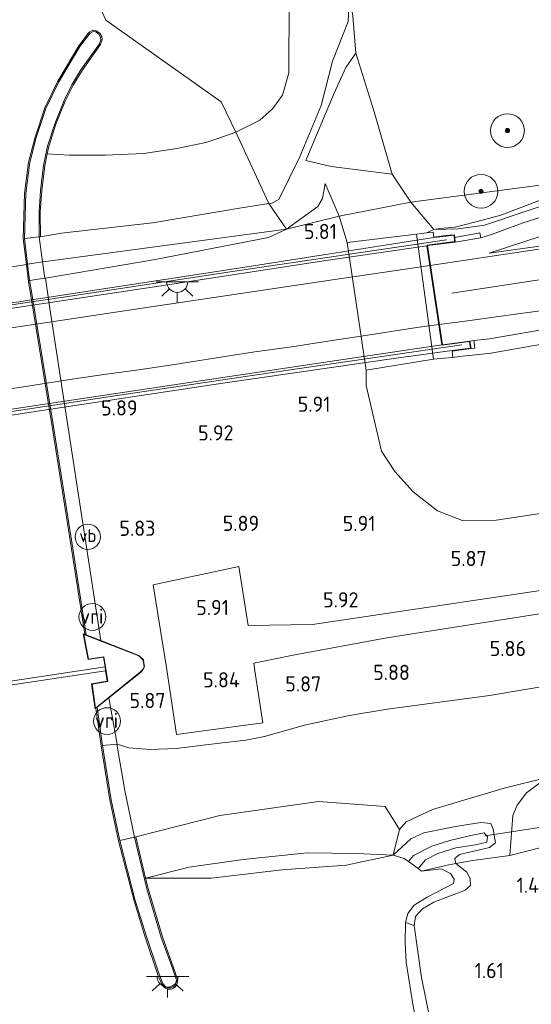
# Model space of a CAD drawing. Extents: x 130905 to 137824, y 412333 to 417928.
# Tile 298 of 313: x 136963 to 137023, y 417006 to 417123. Entities that reach past the tile are written whole.
import ezdxf
from ezdxf.enums import TextEntityAlignment as Align

# ---------------------------------------------------------------- set-up
doc = ezdxf.new("R2010")
doc.units = 0
for name, color, linetype, lineweight in [('B-ME-BV-GELEIDECONSTRUCTIE_GELEIDERAIL-G', 210, 'BV-GELEIDERAIL', 18), ('B-ME-GK-BESCHOEIING_DAMWAND-GV', 130, 'Continuous', 18), ('B-ME-GR-BOOM-S', 90, 'Continuous', 25), ('B-ME-GR-GRAS-GV', 60, 'Continuous', 13), ('B-ME-GW-OPHOGING_KRUIN-G', 90, 'Continuous', 18), ('B-ME-GW-TALUD_KRUIN-G', 90, 'Continuous', 18), ('B-ME-GW-TALUD_TEEN-G', 90, 'Continuous', 18), ('B-ME-IE-MEUBILAIR_WEGMEUBILAIR-S', 7, 'Continuous', 25), ('B-ME-IE-TERREINAFSCHEIDING_DOORGANG-G', 210, 'Continuous', 18), ('B-ME-IE-TERREINAFSCHEIDING_KUNSTMATIG_HEKWERK-G', 20, 'IE-TERREINAFSCHEIDING-KUNSTMATIG', 18), ('B-ME-KG-KADASTRAAL_DAKRAND-G', 170, 'Continuous', 18), ('B-ME-KL-ET_LS_OV_LICHTPUNT-S', 190, 'Continuous', 25), ('B-ME-KW-KUNSTWERK_BRUG-GV', 170, 'Continuous', 18), ('B-ME-KW-KUNSTWERK_DUIKER-G', 170, 'Continuous', 18), ('B-ME-KW-KUNSTWERK_LANDHOOFD-GV', 170, 'Continuous', 18), ('B-ME-KW-KUNSTWERK_SLUIS-GV', 170, 'Continuous', 18), ('B-ME-OB-BEKLEDING_STEEN-GV', 30, 'Continuous', 18), ('B-ME-OB-BEKLEDING_STORTSTEEN-GV', 30, 'Continuous', 18), ('B-ME-OB-OEVERVOORZIENING-G', 7, 'Continuous', 18), ('B-ME-OG-BEBOUWING_NUTSGEBOUW-GV', 7, 'Continuous', 18), ('B-ME-OG-WATER_RIVIER-GV', 130, 'Continuous', 18), ('B-ME-OG-WATER_SLOOT-G', 120, 'Continuous', 18), ('B-ME-OG-WATER_SLOOT-GV', 120, 'Continuous', 18), ('B-ME-OG-WEG_TRAP-GV', 7, 'Continuous', 18), ('B-ME-VH-VERHARDING_ASFALT-GV', 252, 'Continuous', 18), ('B-ME-VH-VERHARDING_ASFALT_GROEN-GV', 100, 'Continuous', 18), ('B-ME-VH-VERHARDING_BETON-GV', 252, 'Continuous', 18), ('B-ME-VW-VRI-S', 160, 'Continuous', 25), ('X-XX-AL-HOOGTELABEL-S', 7, 'Continuous', 25)]:
    doc.layers.add(name, color=color, linetype=linetype, lineweight=lineweight)
doc.styles.add('NLCS-ISO', font='NLCS-ISO.ttf')
doc.styles.add('NLCS-ISO-ANNOTATIVE-T18', font='NLCS-ISO.ttf', dxfattribs={"height": 1.8})
doc.linetypes.add('BV-GELEIDERAIL', pattern='A,10,-3,[108,NLCS.SHX,S=1,R=0,X=0,Y=0],-3', length=16)
doc.linetypes.add('IE-TERREINAFSCHEIDING-KUNSTMATIG', pattern='A,4,[82,NLCS.SHX,S=0.75,R=90,X=0,Y=0],4,-2', length=10)

# ---------------------------------------------------------------- blocks, each defined once
blk = doc.blocks.new('SAL-HOOGTELABEL-SO')
at = {"color": 0, "linetype": 'ByBlock', "lineweight": -2, "style": 'NLCS-ISO-ANNOTATIVE-T18'}
blk.add_attdef('HOOGTE', text='', height=1.8, dxfattribs=at).set_placement((2.79, 0), align=Align.RIGHT)
blk = doc.blocks.new('SGR-BOOM_01-SO')
at = {"linetype": 'ByBlock', "lineweight": 18}
h = blk.add_hatch(color=0, dxfattribs=at)
h.dxf.hatch_style = 1
edge = h.paths.add_edge_path()
edge.add_arc((0, 0), 0.25, 0, 360)
at = {"color": 0, "linetype": 'ByBlock', "lineweight": 18}
for radius in [2, 0.25]:
    blk.add_circle((0, 0), radius, dxfattribs=at)
blk = doc.blocks.new('SIE-WEG_PAAL_VERKEERSBORD-SO')
at = {"color": 0, "linetype": 'ByBlock', "lineweight": 18}
blk.add_circle((0, 0), 1.5, dxfattribs=at)
at = {"color": 0, "linetype": 'ByBlock', "lineweight": 18, "style": 'NLCS-ISO'}
blk.add_text('vb', height=1.5, dxfattribs=at).set_placement((0, 0.13), align=Align.MIDDLE_CENTER)
blk = doc.blocks.new('SKL-ET_OV_LICHTPUNT-SO')
at = {"color": 0, "linetype": 'ByBlock', "lineweight": 18}
for points in [[(-1.25, 0), (-2.5, 0)], [(1.25, 0), (2.5, 0)], [(-0.92, -0.85), (-1.83, -1.7)], [(0.92, -0.85), (1.83, -1.7)], [(0, -1.25), (0, -2.5)]]:
    blk.add_lwpolyline(points, dxfattribs=at)
blk.add_lwpolyline([(0, 0), (1.25, 0, -1), (-1.25, 0)], format="xyb", close=True, dxfattribs=at)
blk = doc.blocks.new('SKL-VRI_PAAL-SO')
at = {"lineweight": 18}
blk.add_circle((0, 0), 1.59, dxfattribs=at)
at = {"lineweight": 18, "style": 'NLCS-ISO'}
blk.add_text('vri', height=1.8, dxfattribs=at).set_placement((-0.06, 0.08), align=Align.MIDDLE_CENTER)

msp = doc.modelspace()

# ---------------------------------------------------------------- linework, layer by layer
at = {"layer": 'B-ME-BV-GELEIDECONSTRUCTIE_GELEIDERAIL-G'}
for points in [[(137054.883, 417100.597, 11.071), (137048.848, 417099.608, 11.413), (137043.225, 417098.71, 11.965), (137038.536, 417097.928, 12.355), (137028.716, 417096.403, 12.648), (137019.158, 417094.977, 13.07), (137011.813, 417093.893, 13.314), (137011.302, 417093.818, 13.33)], [(137011.302, 417093.818, 13.33), (136999.713, 417092.107, 13.704), (136989.653, 417090.607, 13.915), (136976.377, 417088.617, 14.403), (136967.219, 417087.245, 14.793), (136957.684, 417085.83, 15.166), (136945.85, 417084.029, 15.166), (136937.589, 417082.775, 15.15), (136922.838, 417080.592, 15.101), (136908.965, 417078.525, 14.679), (136894.772, 417076.359, 14.094), (136873.038, 417073.148, 13.444), (136868.971, 417072.536, 13.231)], [(137012.359, 417086.804, 13.175), (137015.442, 417087.224, 13.052), (137021.419, 417088.044, 12.857), (137027.556, 417088.885, 12.565), (137032.475, 417089.727, 12.418), (137036.719, 417090.382, 12.11), (137042.583, 417091.26, 11.687)], [(136955.406, 417078.327, 15.083), (136962.902, 417079.406, 14.84), (136968.903, 417080.351, 14.628), (136972.93, 417080.928, 14.515), (136976.492, 417081.42, 14.385), (136981.021, 417082.071, 14.238), (136985.984, 417082.879, 14.06), (136990.525, 417083.565, 13.865), (136994.929, 417084.183, 13.8), (136999.698, 417084.924, 13.588), (137004.136, 417085.588, 13.588), (137009.726, 417086.446, 13.28), (137012.359, 417086.804, 13.175)]]:
    msp.add_polyline3d(points, dxfattribs=at)
at = {"layer": 'B-ME-GK-BESCHOEIING_DAMWAND-GV'}
for points in [[(136971.732, 417121.598, 1), (136972.157, 417121.305, 1), (136972.39, 417120.891, 1), (136972.451, 417120.504, 1), (136972.25, 417119.98, 1), (136970.055, 417116.901, 1), (136968.989, 417115.131, 1), (136968.069, 417113.266, 1), (136966.972, 417110.513, 1), (136966.132, 417107.88, 1), (136965.943, 417107.009, 1), (136965.64, 417105.609, 1), (136965.277, 417102.661, 1), (136965.112, 417100.131, 1), (136965.13, 417097.202, 3.433), (136965.03, 417097.195, 3.433), (136964.98, 417097.191, 3.433), (136964.962, 417100.135, 3.245), (136965.127, 417102.675, 3.245), (136965.492, 417105.634, 3.183), (136965.987, 417107.919, 3.17), (136966.831, 417110.563, 3.158), (136967.932, 417113.327, 3.195), (136968.857, 417115.203, 3.245), (136969.93, 417116.983, 3.233), (136972.116, 417120.051, 3.27), (136972.296, 417120.521, 3.27), (136972.246, 417120.841, 3.27), (136972.043, 417121.201, 3.257), (136971.678, 417121.453, 3.233), (136971.375, 417121.487, 3.272), (136971.01, 417121.309, 3.32), (136969.805, 417119.729, 3.357), (136967.324, 417115.549, 3.233), (136965.782, 417112.392, 3.245), (136964.636, 417108.951, 3.22), (136963.877, 417106.001, 3.332), (136963.387, 417102.308, 3.295), (136963.233, 417096.993, 3.37), (136963.612, 417093.954, 4.559), (136963.464, 417093.936, 1), (136963.083, 417096.982, 1), (136963.237, 417102.32, 1), (136963.729, 417106.029, 1), (136964.492, 417108.994, 1), (136965.643, 417112.449, 1), (136967.192, 417115.62, 1), (136969.681, 417119.813, 1), (136970.912, 417121.428, 1), (136971.349, 417121.641, 1)], [(136968.958, 417060.289, 5.87), (136970.545, 417050.079, 5.99), (136970.492, 417050.1, 5.989), (136970.384, 417050.142, 1), (136968.81, 417060.266, 1), (136966.532, 417074.726, 1), (136963.719, 417091.893, 1), (136963.464, 417093.936, 1), (136963.612, 417093.954, 4.559), (136963.852, 417092.04, 5.175), (136963.868, 417091.914, 5.358), (136966.68, 417074.75, 5.883)], [(136980.253, 417008.304, 2.382), (136980.574, 417008.301, 2.358), (136980.888, 417008.427, 2.369), (136981.034, 417008.55, 2.335), (136981.177, 417008.866, 2.369), (136981.235, 417009.186, 2.42), (136980.769, 417010.606, 2.37), (136979.44, 417014.272, 2.42), (136977.745, 417020.012, 2.408), (136976.271, 417026.122, 2.445), (136976.32, 417026.133, 2.445), (136976.417, 417026.155, 2.445), (136977.591, 417021.289, 1), (136977.89, 417020.05, 1), (136979.583, 417014.319, 1), (136980.911, 417010.655, 1), (136981.389, 417009.197, 1), (136981.322, 417008.821, 1), (136981.156, 417008.457, 1), (136980.966, 417008.297, 1), (136980.603, 417008.151, 1), (136980.228, 417008.154, 1), (136979.961, 417008.244, 1), (136979.712, 417008.436, 1), (136979.496, 417008.729, 1), (136979.041, 417009.847, 1), (136977.545, 417014.308, 1), (136976.217, 417018.597, 1), (136974.392, 417025.705, 1), (136973.367, 417030.538, 1), (136972.342, 417036.954, 1), (136971.697, 417041.397, 1), (136971.788, 417041.47, 5.919), (136971.833, 417041.506, 5.919), (136972.491, 417036.977, 5.908), (136973.514, 417030.565, 3.957), (136974.539, 417025.739, 2.37), (136976.362, 417018.637, 2.407), (136977.687, 417014.354, 2.395), (136979.182, 417009.899, 2.457), (136979.628, 417008.803, 2.444), (136979.82, 417008.542, 2.394), (136980.033, 417008.378, 2.371)]]:
    msp.add_polyline3d(points, close=True, dxfattribs=at)
at = {"layer": 'B-ME-GR-GRAS-GV'}
for points in [[(137040.859, 417105.491, 10.71), (137009.029, 417101.295, 10.501), (137006.782, 417104.62, 9.076), (137004.654, 417112, 6.201), (137002.487, 417118.936, 3.739), (137002.141, 417123.302, 2.926), (137001.757, 417126.006, 2.501), (137006.767, 417126.597, 2.774), (137011.773, 417128.171, 2.545), (137018.126, 417128.874, 2.427), (137027.434, 417129.362, 2.366), (137032.717, 417129.348, 2.305), (137037.189, 417129.194, 2.377), (137037.431, 417126.1, 3.614), (137039.299, 417116.068, 6.911)], [(137006.782, 417104.62, 9.076), (137009.029, 417101.295, 10.501), (137000.532, 417099.651, 5.863), (136998.849, 417103.506, 5.325), (136998.547, 417101.743, 5.488), (136998.002, 417100.768, 5.488), (136994.286, 417098.104, 5.525), (136992.199, 417101.126, 4.316), (136992.55, 417101.196, 4.346), (136993.368, 417101.606, 4.346), (136995.839, 417106.594, 3.709), (136998.393, 417112.756, 3.007), (136999.751, 417117.998, 2.892), (137001.594, 417122.675, 2.9), (137001.757, 417126.006, 2.501), (137002.141, 417123.302, 2.926), (137002.487, 417118.936, 3.739), (137001.309, 417117.227, 3.889), (136999.913, 417114.221, 3.714), (136996.59, 417106.221, 4.126), (136999.568, 417105.52, 5.376)], [(137004.654, 417112, 6.201), (137006.782, 417104.62, 9.076), (136999.568, 417105.52, 5.376), (136996.59, 417106.221, 4.126), (136999.913, 417114.221, 3.714), (137001.309, 417117.227, 3.889), (137002.487, 417118.936, 3.739)], [(137012.505, 417098.169, 12.04), (137011.736, 417098.068, 11.926), (137009.029, 417101.295, 10.501), (137040.859, 417105.491, 10.71), (137031.878, 417103.839, 11.085), (137026.413, 417102.318, 11.44), (137019.678, 417099.775, 12.004), (137017.618, 417099.22, 12.123), (137014.267, 417098.359, 12.238)], [(137014.625, 417098.125, 12.26), (137011.736, 417098.068, 11.926), (137012.505, 417098.169, 12.04), (137014.267, 417098.359, 12.238), (137017.618, 417099.22, 12.123), (137019.678, 417099.775, 12.004), (137026.413, 417102.318, 11.44), (137031.878, 417103.839, 11.085), (137040.859, 417105.491, 10.71), (137035.035, 417103.958, 10.898), (137029.359, 417102.355, 11.323), (137023.738, 417100.58, 11.86), (137017.739, 417098.594, 12.235)], [(137036.503, 417097.779, 11.645), (137018.308, 417095.268, 12.29), (137024.455, 417097.279, 11.896), (137031.568, 417099.598, 11.381), (137039.506, 417101.669, 10.924), (137046.637, 417103.246, 10.573), (137050.501, 417103.872, 10.382), (137054.46, 417104.362, 10.366), (137060.498, 417104.64, 10.317), (137066.682, 417104.597, 10.252), (137069.792, 417104.325, 10.288), (137076.463, 417103.542, 10.3), (137069.482, 417102.418, 10.568), (137056.52, 417100.46, 10.95)], [(137000.532, 417099.651, 5.863), (136994.286, 417098.104, 5.525), (136998.002, 417100.768, 5.488), (136998.547, 417101.743, 5.488), (136998.849, 417103.506, 5.325)], [(137009.699, 417097.509, 11.111), (137001.487, 417096.536, 5.879), (137000.532, 417099.651, 5.863), (137009.029, 417101.295, 10.501), (137011.736, 417098.068, 11.926), (137010.852, 417097.657, 11.894)], [(136965.449, 417094.246, 4.234), (136965.392, 417094.237, 4.244), (136964.98, 417097.191, 3.433), (136965.03, 417097.195, 3.433), (136965.13, 417097.202, 3.433), (136967.639, 417097.625, 3.904), (136978.39, 417098.869, 4.206), (136988.958, 417100.612, 4.292), (136992.199, 417101.126, 4.316), (136994.286, 417098.104, 5.525)], [(136965.726, 417092.297, 5.184), (136965.663, 417092.289, 4.981), (136965.392, 417094.237, 4.244), (136965.449, 417094.246, 4.234), (136994.286, 417098.104, 5.525), (136992.168, 417097.099, 5.475), (136978.723, 417094.504, 5.35)], [(137021.102, 417028.711, 1.624), (137020.724, 417023.974, 1.608), (137016.371, 417023.387, 1.348), (137014.339, 417023.019, 1.363), (137014.243, 417023.623, 1.363), (137014.76, 417024.073, 1.363), (137018.335, 417024.892, 1.363), (137019.049, 417025.46, 1.532), (137018.754, 417027.069, 1.508), (137018.493, 417027.74, 1.452), (137017.292, 417027.852, 1.372), (137014.32, 417027.405, 1.287), (137010.563, 417026.639, 1.254), (137009.02, 417025.934, 1.203), (137006.922, 417023.988, 1), (137007.661, 417027.05, 1.585), (137008.444, 417027.943, 1.634), (137011.575, 417029.404, 1.743), (137020.072, 417031.915, 1.721), (137025.157, 417033.178, 1.949), (137022.713, 417031.393, 1.787), (137021.593, 417029.913, 1.706)], [(137018.754, 417027.069, 1.508), (137019.049, 417025.46, 1.532), (137018.335, 417024.892, 1.363), (137014.76, 417024.073, 1.363), (137014.243, 417023.623, 1.363), (137014.339, 417023.019, 1.363), (137013.107, 417022.757, 1.169), (137010.276, 417022.111, 1), (137009.867, 417022.412, 1), (137010.748, 417023.453, 1), (137012.221, 417024.191, 1), (137014.357, 417024.875, 1), (137016.668, 417025.209, 1), (137018.002, 417025.554, 1), (137018.095, 417026.157, 1), (137017.699, 417026.651, 1), (137016.128, 417026.336, 1), (137013.647, 417025.723, 1), (137011.519, 417025.057, 1), (137009.326, 417023.952, 1), (137008.73, 417023.25, 1), (137008.24, 417023.611, 1), (137006.922, 417023.988, 1), (137009.02, 417025.934, 1.203), (137010.563, 417026.639, 1.254), (137014.32, 417027.405, 1.287), (137017.292, 417027.852, 1.372), (137018.493, 417027.74, 1.452)], [(137014.339, 417023.019, 1.363), (137015.639, 417021.991, 1.428), (137016.041, 417021.224, 1.526), (137016.078, 417020.392, 1.558), (137015.434, 417019.852, 1.574), (137011.73, 417018.445, 1.591), (137010.412, 417017.662, 1.591), (137009.56, 417016.737, 1.623), (137009.423, 417015.679, 1.639), (137008.396, 417016.023, 1), (137008.668, 417017.091, 1), (137009.407, 417018.075, 1), (137010.931, 417019.018, 1), (137014.056, 417020.629, 1), (137014.164, 417021.163, 1), (137013.726, 417021.828, 1), (137012.604, 417022.386, 1), (137010.276, 417022.111, 1), (137013.107, 417022.757, 1.169)]]:
    msp.add_polyline3d(points, close=True, dxfattribs=at)
for points in [[(137027.166, 417100.379, 11.534), (137022.183, 417098.818, 11.963), (137018.673, 417097.52, 12.29), (137017.319, 417097.062, 12.359), (137017.176, 417097.649, 12.351), (137014.207, 417097.135, 12.364), (137014.181, 417097.434, 12.338), (137013.168, 417097.337, 12.107), (137011.722, 417097.167, 11.897), (137011.667, 417097.749, 11.897), (137010.852, 417097.657, 11.894), (137011.736, 417098.068, 11.926), (137014.625, 417098.125, 12.26), (137017.739, 417098.594, 12.235), (137023.738, 417100.58, 11.86)], [(137031.011, 417045.02, 5.46), (137018.35, 417042.899, 5.417), (137006.228, 417041.282, 5.584), (137001.72, 417040.538, 5.5), (136996.427, 417039.392, 5.495), (136991.679, 417038.054, 5.631), (136989.48, 417037.612, 5.647), (136986.045, 417037.22, 5.732), (136981.197, 417036.641, 5.706), (136978.13, 417036.524, 5.723), (136975.601, 417036.709, 5.694), (136974.239, 417037.132, 5.958), (136973.243, 417042.638, 5.967), (136977.017, 417045.664, 5.955), (136977.317, 417045.965, 5.955), (136977.469, 417046.313, 5.955), (136977.399, 417046.785, 5.955), (136977.335, 417047.104, 5.955), (136976.799, 417047.652, 5.955), (136972.288, 417049.403, 5.963), (136966.256, 417088.706, 5.92), (136965.726, 417092.297, 5.184), (136978.723, 417094.504, 5.35), (136992.168, 417097.099, 5.475), (136994.286, 417098.104, 5.525), (137000.532, 417099.651, 5.863), (137001.487, 417096.536, 5.879), (137003.708, 417081.411, 5.879), (137003.712, 417079.613, 5.806), (137004.713, 417075.358, 5.849), (137005.524, 417071.813, 5.797), (137007.123, 417069.407, 5.75), (137009.277, 417067.014, 5.773), (137012.159, 417064.758, 5.849), (137015.227, 417063.589, 5.986), (137019.133, 417063.675, 6.147), (137024.878, 417064.516, 6.119)], [(137115.857, 417098.362, 8.767), (137100.884, 417096.146, 9.243), (137091.196, 417094.705, 9.522), (137072.643, 417091.762, 10.345), (137046.371, 417088.028, 11.25), (137025.659, 417084.695, 11.731), (137018.498, 417083.43, 12.191), (137016.718, 417083.237, 12.16), (137014.723, 417083.01, 12.057), (137014.003, 417082.912, 11.91), (137013.902, 417083.676, 11.91), (137016.143, 417083.957, 12.281), (137016.605, 417084.023, 12.315), (137016.485, 417084.909, 12.338), (137018.351, 417085.116, 12.254), (137033.905, 417087.819, 11.66), (137050.386, 417090.196, 11.205), (137072.461, 417093.583, 10.427), (137093.541, 417096.555, 9.757), (137109.812, 417098.954, 9.131)], [(137024.878, 417064.516, 6.119), (137019.133, 417063.675, 6.147), (137015.227, 417063.589, 5.986), (137012.159, 417064.758, 5.849), (137009.277, 417067.014, 5.773), (137007.123, 417069.407, 5.75), (137005.524, 417071.813, 5.797), (137004.713, 417075.358, 5.849), (137003.712, 417079.613, 5.806), (137003.708, 417081.411, 5.879), (137011.687, 417082.715, 11.111), (137013.011, 417082.822, 11.91), (137014.003, 417082.912, 11.91), (137014.723, 417083.01, 12.057), (137016.718, 417083.237, 12.16), (137018.498, 417083.43, 12.191), (137025.659, 417084.695, 11.731)], [(137028.87, 417056.008, 5.963), (137013.507, 417053.71, 6.028), (136997.347, 417051.307, 5.914), (136989.729, 417051.177, 5.98), (136988.652, 417058.155, 5.98), (136978.505, 417055.985, 5.919), (136979.766, 417048.162, 5.915), (136980.075, 417046.222, 5.919), (136981.258, 417038.291, 5.891), (136991.477, 417039.681, 5.886), (136990.522, 417045.829, 5.91), (136990.431, 417046.743, 5.891), (136995.054, 417047.667, 5.891), (137006.158, 417049.714, 5.891), (137028.806, 417053.258, 5.907)], [(137011.883, 417001.556, 1.672), (137010.27, 417009.521, 1.493), (137009.423, 417015.679, 1.639), (137009.56, 417016.737, 1.623), (137010.412, 417017.662, 1.591), (137011.73, 417018.445, 1.591), (137015.434, 417019.852, 1.574), (137016.078, 417020.392, 1.558), (137016.041, 417021.224, 1.526), (137015.639, 417021.991, 1.428), (137014.339, 417023.019, 1.363), (137016.371, 417023.387, 1.348), (137020.724, 417023.974, 1.608), (137024.591, 417024.936, 1.592), (137031.956, 417026.9, 1.608), (137039.259, 417028.14, 1.787), (137051.793, 417030.744, 1.901), (137061.585, 417032.633, 2.697), (137063.787, 417032.679, 2.836), (137065.864, 417021.347, 2.641), (137057.226, 417014.146, 1.885), (137020.25, 416953.146, 1.753)]]:
    msp.add_polyline3d(points, dxfattribs=at)
at = {"layer": 'B-ME-GW-OPHOGING_KRUIN-G'}
msp.add_polyline3d([(137209.11, 417122.006, 7.363), (137195.629, 417118.438, 7.326), (137182.608, 417115.963, 7.353), (137162.549, 417113.49, 7.54), (137138.751, 417109.379, 8.426), (137109.239, 417104.93, 9.377), (137073.845, 417099.63, 10.524), (137038.211, 417094.245, 11.672), (137013.887, 417090.533, 12.518)], dxfattribs=at)
at = {"layer": 'B-ME-GW-TALUD_KRUIN-G'}
for points in [[(137009.029, 417101.295, 10.501), (137006.782, 417104.62, 9.076), (137004.654, 417112, 6.201), (137002.487, 417118.936, 3.739), (137002.141, 417123.302, 2.926), (137001.757, 417126.006, 2.501)], [(137010.852, 417097.657, 11.894), (137011.736, 417098.068, 11.926), (137012.505, 417098.169, 12.04), (137014.267, 417098.359, 12.238), (137017.618, 417099.22, 12.123), (137019.678, 417099.775, 12.004), (137026.413, 417102.318, 11.44), (137031.878, 417103.839, 11.085), (137040.859, 417105.491, 10.71)], [(136998.849, 417103.506, 5.325), (136998.547, 417101.743, 5.488), (136998.002, 417100.768, 5.488), (136994.286, 417098.104, 5.525)], [(137011.736, 417098.068, 11.926), (137009.029, 417101.295, 10.501)], [(137014.003, 417082.912, 11.91), (137014.723, 417083.01, 12.057), (137016.718, 417083.237, 12.16), (137018.498, 417083.43, 12.191), (137025.659, 417084.695, 11.731), (137046.371, 417088.028, 11.25), (137072.643, 417091.762, 10.345), (137091.196, 417094.705, 9.522), (137100.884, 417096.146, 9.243), (137115.857, 417098.362, 8.767), (137126.179, 417099.958, 8.391), (137131.894, 417100.566, 8.245), (137135.996, 417100.196, 8.042), (137139.48, 417098.096, 7.915), (137141.912, 417095.324, 7.708), (137143.02, 417091.499, 7.468), (137143.633, 417086.641, 7.336), (137143.416, 417083.814, 7.19), (137142.419, 417080.457, 7.063), (137140.325, 417077.861, 6.88), (137136.621, 417075.519, 6.672), (137132.823, 417074.284, 6.517), (137128.496, 417073.58, 6.324), (137122.827, 417073.331, 6.079)], [(136994.286, 417098.104, 5.525), (136992.168, 417097.099, 5.475), (136978.723, 417094.504, 5.35), (136965.726, 417092.297, 5.184)], [(137031.011, 417045.02, 5.46), (137018.35, 417042.899, 5.417), (137006.228, 417041.282, 5.584), (137001.72, 417040.538, 5.5), (136996.427, 417039.392, 5.495), (136991.679, 417038.054, 5.631), (136989.48, 417037.612, 5.647), (136986.045, 417037.22, 5.732), (136981.197, 417036.641, 5.706), (136978.13, 417036.524, 5.723), (136975.601, 417036.709, 5.694), (136974.239, 417037.132, 5.958)], [(137014.339, 417023.019, 1.363), (137015.639, 417021.991, 1.428), (137016.041, 417021.224, 1.526), (137016.078, 417020.392, 1.558), (137015.434, 417019.852, 1.574), (137011.73, 417018.445, 1.591), (137010.412, 417017.662, 1.591), (137009.56, 417016.737, 1.623), (137009.423, 417015.679, 1.639), (137010.27, 417009.521, 1.493), (137011.883, 417001.556, 1.672), (137014.397, 416991.566, 1.753), (137015.516, 416983.218, 1.623), (137016.79, 416977.636, 1.623), (137018.29, 416974.148, 1.526), (137018.648, 416972.424, 1.591), (137018.407, 416971.174, 1.656), (137018.129, 416967.442, 1.818), (137018.207, 416966.177, 1.802), (137019.327, 416959.521, 1.802), (137020.25, 416953.146, 1.753)]]:
    msp.add_polyline3d(points, dxfattribs=at)
at = {"layer": 'B-ME-GW-TALUD_TEEN-G'}
for points in [[(136998.849, 417103.506, 5.325), (137000.532, 417099.651, 5.863)], [(137000.532, 417099.651, 5.863), (137001.487, 417096.536, 5.879), (137003.708, 417081.411, 5.879)], [(137118.126, 417089.324, 5.891), (137101.774, 417084.496, 5.849), (137088.194, 417080.132, 5.92), (137071.593, 417075.311, 6.059), (137062.062, 417072.82, 6.11), (137051.273, 417070.278, 6.094), (137037.851, 417067.447, 6.092), (137024.878, 417064.516, 6.119), (137019.133, 417063.675, 6.147), (137015.227, 417063.589, 5.986), (137012.159, 417064.758, 5.849), (137009.277, 417067.014, 5.773), (137007.123, 417069.407, 5.75), (137005.524, 417071.813, 5.797), (137004.713, 417075.358, 5.849), (137003.712, 417079.613, 5.806), (137003.708, 417081.411, 5.879)], [(137068.284, 417044.429, 2.657), (137063.872, 417042.874, 2.579), (137055.759, 417040.388, 2.433), (137045.03, 417037.522, 2.16), (137032.371, 417034.942, 1.933), (137025.157, 417033.178, 1.949), (137020.072, 417031.915, 1.721), (137011.575, 417029.404, 1.743), (137008.444, 417027.943, 1.634), (137007.661, 417027.05, 1.585), (137006.922, 417023.988, 1), (137002.561, 417024.212, 1), (136996.728, 417024.256, 1), (136989.134, 417023.497, 1), (136982.756, 417022.566, 1), (136977.591, 417021.289, 1)]]:
    msp.add_polyline3d(points, dxfattribs=at)
at = {"layer": 'B-ME-IE-TERREINAFSCHEIDING_DOORGANG-G'}
msp.add_polyline3d([(137024.591, 417024.936, 1.592), (137020.724, 417023.974, 1.608)], dxfattribs=at)
at = {"layer": 'B-ME-IE-TERREINAFSCHEIDING_KUNSTMATIG_HEKWERK-G'}
for points in [[(136963.612, 417093.954, 4.559), (136963.233, 417096.993, 3.37), (136963.387, 417102.308, 3.295), (136963.877, 417106.001, 3.332), (136964.636, 417108.951, 3.22), (136965.782, 417112.392, 3.245), (136967.324, 417115.549, 3.233), (136969.805, 417119.729, 3.357), (136971.01, 417121.309, 3.32), (136971.375, 417121.487, 3.272), (136971.678, 417121.453, 3.233), (136972.043, 417121.201, 3.257), (136972.246, 417120.841, 3.27), (136972.296, 417120.521, 3.27), (136972.116, 417120.051, 3.27), (136969.93, 417116.983, 3.233), (136968.857, 417115.203, 3.245), (136967.932, 417113.327, 3.195), (136966.831, 417110.563, 3.158), (136965.987, 417107.919, 3.17), (136965.492, 417105.634, 3.183), (136965.127, 417102.675, 3.245), (136964.962, 417100.135, 3.245), (136964.98, 417097.191, 3.433), (136965.392, 417094.237, 4.244)], [(137006.782, 417104.62, 9.076), (136999.568, 417105.52, 5.376), (136996.59, 417106.221, 4.126), (136999.913, 417114.221, 3.714), (137001.309, 417117.227, 3.889), (137002.487, 417118.936, 3.739)], [(137040.859, 417105.491, 10.71), (137035.035, 417103.958, 10.898), (137029.359, 417102.355, 11.323), (137023.738, 417100.58, 11.86), (137017.739, 417098.594, 12.235), (137014.625, 417098.125, 12.26), (137011.736, 417098.068, 11.926)], [(137013.255, 417096.822, 12.493), (136987.888, 417093.092, 13.353), (136968.647, 417090.172, 14.031), (136952.314, 417087.771, 14.464), (136941.937, 417086.209, 14.575), (136930.042, 417084.417, 14.499), (136922.613, 417083.315, 14.389), (136912.223, 417081.743, 14.064), (136895.891, 417079.278, 13.489), (136881.112, 417077.026, 12.972), (136866.237, 417074.877, 12.49)], [(136970.545, 417050.079, 5.99), (136968.958, 417060.289, 5.87), (136966.68, 417074.75, 5.883), (136963.868, 417091.914, 5.358), (136963.852, 417092.04, 5.175), (136963.612, 417093.954, 4.559)], [(136965.392, 417094.237, 4.244), (136965.663, 417092.289, 4.981)], [(136868.148, 417062.399, 12.414), (136887.386, 417065.382, 13.065), (136915.563, 417069.647, 14.061), (136936.378, 417072.687, 14.524), (136946.758, 417074.274, 14.496), (136958.6, 417076.05, 14.316), (136973.438, 417078.28, 13.849), (136994.188, 417081.381, 13.143), (137015.038, 417084.403, 12.493)], [(136971.833, 417041.506, 5.919), (136972.491, 417036.977, 5.908), (136973.514, 417030.565, 3.957), (136974.539, 417025.739, 2.37), (136976.362, 417018.637, 2.407), (136977.687, 417014.354, 2.395), (136979.182, 417009.899, 2.457), (136979.628, 417008.803, 2.444), (136979.82, 417008.542, 2.394), (136980.033, 417008.378, 2.371), (136980.253, 417008.304, 2.382), (136980.574, 417008.301, 2.358), (136980.888, 417008.427, 2.369), (136981.034, 417008.55, 2.335), (136981.177, 417008.866, 2.369), (136981.235, 417009.186, 2.42), (136980.769, 417010.606, 2.37), (136979.44, 417014.272, 2.42), (136977.745, 417020.012, 2.408), (136976.271, 417026.122, 2.445), (136975.116, 417031.64, 4.17), (136974.189, 417037.124, 5.958)], [(137020.724, 417023.974, 1.608), (137016.371, 417023.387, 1.348), (137014.339, 417023.019, 1.363), (137013.107, 417022.757, 1.169), (137010.276, 417022.111, 1)]]:
    msp.add_polyline3d(points, dxfattribs=at)
at = {"layer": 'B-ME-KG-KADASTRAAL_DAKRAND-G'}
msp.add_polyline3d([(136971.638, 417041.414, 24.917), (136971.255, 417044.223, 24.917), (136973.104, 417044.558, 24.93), (136972.643, 417047.492, 24.967), (136970.828, 417047.203, 24.705), (136970.259, 417050.136, 24.767), (136976.771, 417047.61, 24.955), (136977.289, 417047.08, 25.017), (136977.35, 417046.776, 25.055), (136977.417, 417046.32, 25.08), (136977.275, 417045.993, 25.092), (136976.983, 417045.701, 25.042)], close=True, dxfattribs=at)
at = {"layer": 'B-ME-KW-KUNSTWERK_BRUG-GV'}
msp.add_polyline3d([(136960.746, 417089.22, 14.321), (136989.109, 417093.555, 13.322), (137011.728, 417097.117, 12.58), (137013.173, 417097.287, 12.547), (137014.136, 417097.379, 12.493), (137014.201, 417096.625, 12.477), (137010.943, 417096.199, 12.523), (137012.728, 417084.359, 12.545), (137015.971, 417084.8, 12.398), (137016.086, 417084, 12.394), (137013.896, 417083.726, 12.46), (137007.538, 417082.881, 12.715), (136986.727, 417079.866, 13.398), (136964.277, 417076.489, 14.187), (136945.556, 417073.599, 14.484)], dxfattribs=at)
at = {"layer": 'B-ME-KW-KUNSTWERK_DUIKER-G'}
msp.add_polyline3d([(137027.387, 417027.747, 1.297), (137017.817, 417026.302, 1.118)], dxfattribs=at)
at = {"layer": 'B-ME-KW-KUNSTWERK_LANDHOOFD-GV'}
msp.add_polyline3d([(137011.667, 417097.749, 11.897), (137011.722, 417097.167, 11.897), (137013.168, 417097.337, 12.107), (137014.181, 417097.434, 12.338), (137014.207, 417097.135, 12.364), (137014.255, 417096.582, 12.411), (137011, 417096.157, 12.523), (137012.768, 417084.417, 12.545), (137016.013, 417084.856, 12.359), (137016.143, 417083.957, 12.281), (137013.902, 417083.676, 11.91), (137014.003, 417082.912, 11.91), (137013.011, 417082.822, 11.91), (137011.687, 417082.715, 11.111), (137009.699, 417097.509, 11.111), (137010.852, 417097.657, 11.894)], close=True, dxfattribs=at)
at = {"layer": 'B-ME-KW-KUNSTWERK_SLUIS-GV'}
msp.add_polyline3d([(136946.493, 417041.876, 1), (136919.733, 417037.858, 1), (136919.649, 417038.297, 1), (136946.425, 417042.316, 1), (136972.784, 417046.274, 1), (136972.853, 417045.833, 1)], close=True, dxfattribs=at)
at = {"layer": 'B-ME-OB-BEKLEDING_STEEN-GV'}
for points in [[(137011.687, 417082.715, 11.111), (137003.708, 417081.411, 5.879), (137001.487, 417096.536, 5.879), (137009.699, 417097.509, 11.111)], [(137007.661, 417027.05, 1.585), (137006.922, 417023.988, 1), (137002.561, 417024.212, 1), (136996.728, 417024.256, 1), (136989.134, 417023.497, 1), (136982.756, 417022.566, 1), (136977.591, 417021.289, 1), (136976.417, 417026.155, 2.445), (136986.372, 417028.678, 3.133), (136998.056, 417030.337, 3.145), (137005.987, 417029.774, 2.772)]]:
    msp.add_polyline3d(points, close=True, dxfattribs=at)
at = {"layer": 'B-ME-OB-BEKLEDING_STORTSTEEN-GV'}
for points in [[(136992.55, 417101.196, 4.346), (136992.199, 417101.126, 4.316), (136988.277, 417109.599, 1), (136991.109, 417111.01, 1), (136992.637, 417112.351, 1), (136993.82, 417113.95, 1), (136994.542, 417116.592, 1), (136994.589, 417125.268, 1), (136994.87, 417126.084, 1), (136996.736, 417126.362, 1.464), (137001.757, 417126.006, 2.501), (137001.594, 417122.675, 2.9), (136999.751, 417117.998, 2.892), (136998.393, 417112.756, 3.007), (136995.839, 417106.594, 3.709), (136993.368, 417101.606, 4.346)], [(136988.277, 417109.599, 1), (136992.199, 417101.126, 4.316), (136988.958, 417100.612, 4.292), (136978.39, 417098.869, 4.206), (136967.639, 417097.625, 3.904), (136965.13, 417097.202, 3.433), (136965.112, 417100.131, 1), (136965.277, 417102.661, 1), (136965.64, 417105.609, 1), (136965.943, 417107.009, 1), (136968.522, 417106.845, 1), (136972.8, 417106.87, 1), (136977.392, 417107.056, 1), (136981.307, 417107.64, 1), (136984.734, 417108.35, 1), (136986.368, 417108.903, 1)], [(136993.77, 417022.245, 1), (136985.376, 417021.265, 1), (136977.591, 417021.289, 1), (136982.756, 417022.566, 1), (136989.134, 417023.497, 1), (136996.728, 417024.256, 1), (137002.561, 417024.212, 1), (137006.922, 417023.988, 1), (137001.351, 417022.799, 1)]]:
    msp.add_polyline3d(points, close=True, dxfattribs=at)
for points in [[(137025.157, 417033.178, 1.949), (137020.072, 417031.915, 1.721), (137011.575, 417029.404, 1.743), (137008.444, 417027.943, 1.634), (137007.661, 417027.05, 1.585), (137005.987, 417029.774, 2.772), (136998.056, 417030.337, 3.145), (136986.372, 417028.678, 3.133), (136976.417, 417026.155, 2.445), (136976.32, 417026.133, 2.445), (136976.271, 417026.122, 2.445), (136975.116, 417031.64, 4.17), (136974.189, 417037.124, 5.958), (136974.239, 417037.132, 5.958), (136975.601, 417036.709, 5.694), (136978.13, 417036.524, 5.723), (136981.197, 417036.641, 5.706), (136986.045, 417037.22, 5.732), (136989.48, 417037.612, 5.647), (136991.679, 417038.054, 5.631), (136996.427, 417039.392, 5.495), (137001.72, 417040.538, 5.5), (137006.228, 417041.282, 5.584), (137018.35, 417042.899, 5.417), (137031.011, 417045.02, 5.46)], [(137009.293, 417006.114, 1), (137008.477, 417011.328, 1), (137008.339, 417013.586, 1), (137008.396, 417016.023, 1), (137009.423, 417015.679, 1.639), (137010.27, 417009.521, 1.493), (137011.883, 417001.556, 1.672)]]:
    msp.add_polyline3d(points, dxfattribs=at)
at = {"layer": 'B-ME-OB-OEVERVOORZIENING-G'}
for points in [[(136989.167, 417216.122, 1), (136989.621, 417206.474, 1), (136989.912, 417195.36, 1), (136989.927, 417185.045, 1), (136990.566, 417174.61, 1), (136990.864, 417160.983, 1), (136991.999, 417151.156, 1), (136993.671, 417140.517, 1), (136994.273, 417139.339, 1), (136996.783, 417136.97, 1), (136997.913, 417135.229, 1), (136997.555, 417133.87, 1), (136997.297, 417132.893, 1), (136997.306, 417131.496, 1), (136997.236, 417129.3, 1), (136996.737, 417127.304, 1), (136995.899, 417126.585, 1), (136994.87, 417126.084, 1), (136994.589, 417125.268, 1), (136994.542, 417116.592, 1), (136993.82, 417113.95, 1), (136992.637, 417112.351, 1), (136991.109, 417111.01, 1), (136988.277, 417109.599, 1)], [(136988.277, 417109.599, 1), (136986.368, 417108.903, 1), (136984.734, 417108.35, 1), (136981.307, 417107.64, 1), (136977.392, 417107.056, 1), (136972.8, 417106.87, 1), (136968.522, 417106.845, 1), (136965.943, 417107.009, 1), (136966.132, 417107.88, 1), (136966.972, 417110.513, 1), (136968.069, 417113.266, 1), (136968.989, 417115.131, 1), (136970.055, 417116.901, 1), (136972.25, 417119.98, 1), (136972.451, 417120.504, 1), (136972.39, 417120.891, 1), (136972.157, 417121.305, 1), (136971.732, 417121.598, 1), (136971.349, 417121.641, 1), (136970.912, 417121.428, 1), (136969.681, 417119.813, 1), (136967.192, 417115.62, 1), (136965.643, 417112.449, 1), (136964.492, 417108.994, 1), (136963.729, 417106.029, 1), (136963.237, 417102.32, 1), (136963.083, 417096.982, 1), (136963.464, 417093.936, 1)], [(136963.464, 417093.936, 1), (136963.719, 417091.893, 1), (136966.532, 417074.726, 1), (136968.81, 417060.266, 1), (136970.384, 417050.142, 1)], [(136919.649, 417038.297, 1), (136946.425, 417042.316, 1), (136972.784, 417046.274, 1)], [(136972.853, 417045.833, 1), (136946.493, 417041.876, 1), (136919.733, 417037.858, 1)], [(136971.697, 417041.397, 1), (136972.342, 417036.954, 1), (136973.367, 417030.538, 1), (136974.392, 417025.705, 1), (136976.217, 417018.597, 1), (136977.545, 417014.308, 1), (136979.041, 417009.847, 1), (136979.496, 417008.729, 1), (136979.712, 417008.436, 1), (136979.961, 417008.244, 1), (136980.228, 417008.154, 1), (136980.603, 417008.151, 1), (136980.966, 417008.297, 1), (136981.156, 417008.457, 1), (136981.322, 417008.821, 1), (136981.389, 417009.197, 1), (136980.911, 417010.655, 1), (136979.583, 417014.319, 1), (136977.89, 417020.05, 1), (136977.591, 417021.289, 1), (136985.376, 417021.265, 1), (136993.77, 417022.245, 1), (137001.351, 417022.799, 1), (137006.922, 417023.988, 1), (137008.24, 417023.611, 1), (137008.73, 417023.25, 1)], [(137016.805, 416973.033, 1), (137016.664, 416974.401, 1), (137015.835, 416977.086, 1), (137013.564, 416984.992, 1), (137013.373, 416988.924, 1), (137012.696, 416993.157, 1), (137011.9, 416995.66, 1), (137010.404, 417000.818, 1), (137009.293, 417006.114, 1), (137008.477, 417011.328, 1), (137008.339, 417013.586, 1), (137008.396, 417016.023, 1), (137008.668, 417017.091, 1), (137009.407, 417018.075, 1), (137010.931, 417019.018, 1), (137014.056, 417020.629, 1), (137014.164, 417021.163, 1), (137013.726, 417021.828, 1), (137012.604, 417022.386, 1), (137010.276, 417022.111, 1), (137009.867, 417022.412, 1)]]:
    msp.add_polyline3d(points, dxfattribs=at)
at = {"layer": 'B-ME-OG-BEBOUWING_NUTSGEBOUW-GV'}
msp.add_polyline3d([(136976.799, 417047.652, 5.955), (136977.335, 417047.104, 5.955), (136977.399, 417046.785, 5.955), (136977.469, 417046.313, 5.955), (136977.317, 417045.965, 5.955), (136977.017, 417045.664, 5.955), (136973.243, 417042.638, 5.967), (136971.833, 417041.506, 5.919), (136971.788, 417041.47, 5.919), (136971.697, 417041.397, 1), (136971.6, 417041.32, 1), (136971.199, 417044.263, 1), (136973.047, 417044.599, 1), (136972.853, 417045.833, 1), (136972.784, 417046.274, 1), (136972.601, 417047.434, 1), (136970.788, 417047.146, 1), (136970.193, 417050.216, 5.955), (136970.384, 417050.142, 1), (136970.492, 417050.1, 5.989), (136970.545, 417050.079, 5.99), (136972.288, 417049.403, 5.963)], close=True, dxfattribs=at)
at = {"layer": 'B-ME-OG-WATER_RIVIER-GV'}
for points in [[(136994.589, 417125.268, 1), (136994.542, 417116.592, 1), (136993.82, 417113.95, 1), (136992.637, 417112.351, 1), (136991.109, 417111.01, 1), (136988.277, 417109.599, 1), (136986.531, 417113.169, 1), (136972.87, 417122.83, 1), (136884.419, 417318.183, 1)], [(136884.419, 417318.183, 1), (136972.87, 417122.83, 1), (136986.531, 417113.169, 1), (136988.277, 417109.599, 1), (136986.368, 417108.903, 1), (136984.734, 417108.35, 1), (136981.307, 417107.64, 1), (136977.392, 417107.056, 1), (136972.8, 417106.87, 1), (136968.522, 417106.845, 1), (136965.943, 417107.009, 1), (136966.132, 417107.88, 1), (136966.972, 417110.513, 1), (136968.069, 417113.266, 1), (136968.989, 417115.131, 1), (136970.055, 417116.901, 1), (136972.25, 417119.98, 1), (136972.451, 417120.504, 1), (136972.39, 417120.891, 1), (136972.157, 417121.305, 1), (136971.732, 417121.598, 1), (136971.349, 417121.641, 1), (136970.912, 417121.428, 1), (136969.681, 417119.813, 1), (136967.192, 417115.62, 1), (136965.643, 417112.449, 1), (136964.492, 417108.994, 1), (136963.729, 417106.029, 1), (136963.237, 417102.32, 1), (136963.083, 417096.982, 1), (136963.464, 417093.936, 1), (136914.402, 417086.081, 1)], [(136946.493, 417041.876, 1), (136972.853, 417045.833, 1), (136973.047, 417044.599, 1), (136971.199, 417044.263, 1), (136971.6, 417041.32, 1), (136971.697, 417041.397, 1), (136972.342, 417036.954, 1), (136973.367, 417030.538, 1), (136974.392, 417025.705, 1), (136976.217, 417018.597, 1), (136977.545, 417014.308, 1), (136979.041, 417009.847, 1), (136979.496, 417008.729, 1), (136979.712, 417008.436, 1), (136979.961, 417008.244, 1), (136980.228, 417008.154, 1), (136980.603, 417008.151, 1), (136980.966, 417008.297, 1), (136981.156, 417008.457, 1), (136981.322, 417008.821, 1), (136981.389, 417009.197, 1), (136980.911, 417010.655, 1), (136979.583, 417014.319, 1), (136977.89, 417020.05, 1), (136977.591, 417021.289, 1), (136985.376, 417021.265, 1), (136993.77, 417022.245, 1), (137001.351, 417022.799, 1), (137006.922, 417023.988, 1), (137008.24, 417023.611, 1), (137008.73, 417023.25, 1), (137009.867, 417022.412, 1), (137010.276, 417022.111, 1), (137012.604, 417022.386, 1), (137013.726, 417021.828, 1), (137014.164, 417021.163, 1), (137014.056, 417020.629, 1), (137010.931, 417019.018, 1), (137009.407, 417018.075, 1), (137008.668, 417017.091, 1), (137008.396, 417016.023, 1), (137008.339, 417013.586, 1), (137008.477, 417011.328, 1), (137009.293, 417006.114, 1)]]:
    msp.add_polyline3d(points, dxfattribs=at)
msp.add_polyline3d([(136968.81, 417060.266, 1), (136970.384, 417050.142, 1), (136970.193, 417050.216, 5.955), (136970.788, 417047.146, 1), (136972.601, 417047.434, 1), (136972.784, 417046.274, 1), (136946.425, 417042.316, 1), (136919.649, 417038.297, 1), (136919.437, 417039.399, 1), (136921.404, 417039.853, 1), (136921.016, 417042.787, 1), (136920.735, 417042.566, 1), (136919.995, 417048.764, 1), (136918.636, 417057.726, 1), (136917.077, 417067.994, 1), (136915.451, 417079.163, 1), (136914.402, 417086.081, 1), (136963.464, 417093.936, 1), (136963.719, 417091.893, 1), (136966.532, 417074.726, 1)], close=True, dxfattribs=at)
at = {"layer": 'B-ME-OG-WATER_SLOOT-G'}
for points in [[(137018.335, 417024.892, 1.363), (137019.049, 417025.46, 1.532), (137018.754, 417027.069, 1.508), (137018.493, 417027.74, 1.452), (137017.292, 417027.852, 1.372), (137014.32, 417027.405, 1.287), (137010.563, 417026.639, 1.254), (137009.02, 417025.934, 1.203), (137006.922, 417023.988, 1)], [(137018.335, 417024.892, 1.363), (137014.76, 417024.073, 1.363), (137014.243, 417023.623, 1.363), (137014.339, 417023.019, 1.363)]]:
    msp.add_polyline3d(points, dxfattribs=at)
at = {"layer": 'B-ME-OG-WATER_SLOOT-GV'}
msp.add_polyline3d([(137010.748, 417023.453, 1), (137009.867, 417022.412, 1), (137008.73, 417023.25, 1), (137009.326, 417023.952, 1), (137011.519, 417025.057, 1), (137013.647, 417025.723, 1), (137016.128, 417026.336, 1), (137017.699, 417026.651, 1), (137018.095, 417026.157, 1), (137018.002, 417025.554, 1), (137016.668, 417025.209, 1), (137014.357, 417024.875, 1), (137012.221, 417024.191, 1)], close=True, dxfattribs=at)
at = {"layer": 'B-ME-OG-WEG_TRAP-GV'}
for points in [[(136965.392, 417094.237, 4.244), (136963.612, 417093.954, 4.559), (136963.233, 417096.993, 3.37), (136964.98, 417097.191, 3.433)], [(136965.663, 417092.289, 4.981), (136963.852, 417092.04, 5.175), (136963.612, 417093.954, 4.559), (136965.392, 417094.237, 4.244)], [(136976.271, 417026.122, 2.445), (136974.539, 417025.739, 2.37), (136973.514, 417030.565, 3.957), (136972.491, 417036.977, 5.908), (136974.189, 417037.124, 5.958), (136975.116, 417031.64, 4.17)]]:
    msp.add_polyline3d(points, close=True, dxfattribs=at)
at = {"layer": 'B-ME-VH-VERHARDING_ASFALT-GV'}
for points in [[(137024.455, 417097.279, 11.896), (137018.308, 417095.268, 12.29), (137036.503, 417097.779, 11.645), (137056.52, 417100.46, 10.95), (137069.482, 417102.418, 10.568), (137076.463, 417103.542, 10.3), (137069.792, 417104.325, 10.288), (137066.682, 417104.597, 10.252), (137060.498, 417104.64, 10.317), (137054.46, 417104.362, 10.366), (137050.501, 417103.872, 10.382), (137046.637, 417103.246, 10.573), (137039.506, 417101.669, 10.924), (137031.568, 417099.598, 11.381)], [(136878.357, 417064.306, 12.801), (136870.499, 417063.112, 12.501), (136868.67, 417074.786, 12.49), (136890.741, 417078.137, 13.269), (136908.813, 417080.82, 13.904), (136924.516, 417083.198, 14.399), (136938.41, 417085.331, 14.555), (136948.409, 417086.729, 14.495), (136961.304, 417088.66, 14.243), (136979.143, 417091.369, 13.639), (136998.706, 417094.349, 12.951), (137010.901, 417096.143, 12.523), (137012.669, 417084.403, 12.545), (136997.542, 417082.169, 13.029), (136975.145, 417078.809, 13.824), (136959.565, 417076.499, 14.316), (136942.563, 417073.918, 14.526), (136935.008, 417072.813, 14.494), (136925.109, 417071.335, 14.358), (136915.136, 417069.783, 14.059), (136902.785, 417067.963, 13.653), (136890.097, 417066.074, 13.213)]]:
    msp.add_polyline3d(points, close=True, dxfattribs=at)
msp.add_polyline3d([(137033.905, 417087.819, 11.66), (137018.351, 417085.116, 12.254), (137016.485, 417084.909, 12.338), (137016.013, 417084.856, 12.359), (137012.768, 417084.417, 12.545), (137011, 417096.157, 12.523), (137014.255, 417096.582, 12.411), (137017.319, 417097.062, 12.359), (137018.673, 417097.52, 12.29), (137022.183, 417098.818, 11.963), (137027.166, 417100.379, 11.534)], dxfattribs=at)
at = {"layer": 'B-ME-VH-VERHARDING_ASFALT_GROEN-GV'}
for points in [[(137028.806, 417053.258, 5.907), (137006.158, 417049.714, 5.891), (136995.054, 417047.667, 5.891), (136990.431, 417046.743, 5.891), (136990.522, 417045.829, 5.91), (136991.477, 417039.681, 5.886), (136981.258, 417038.291, 5.891), (136980.075, 417046.222, 5.919), (136979.766, 417048.162, 5.915), (136978.505, 417055.985, 5.919), (136988.652, 417058.155, 5.98), (136989.729, 417051.177, 5.98), (136997.347, 417051.307, 5.914), (137013.507, 417053.71, 6.028), (137028.87, 417056.008, 5.963)], [(137024.591, 417024.936, 1.592), (137020.724, 417023.974, 1.608), (137021.102, 417028.711, 1.624), (137021.593, 417029.913, 1.706), (137022.713, 417031.393, 1.787), (137025.157, 417033.178, 1.949)]]:
    msp.add_polyline3d(points, dxfattribs=at)
at = {"layer": 'B-ME-VH-VERHARDING_BETON-GV'}
for points in [[(136964.98, 417097.191, 3.433), (136963.233, 417096.993, 3.37), (136963.387, 417102.308, 3.295), (136963.877, 417106.001, 3.332), (136964.636, 417108.951, 3.22), (136965.782, 417112.392, 3.245), (136967.324, 417115.549, 3.233), (136969.805, 417119.729, 3.357), (136971.01, 417121.309, 3.32), (136971.375, 417121.487, 3.272), (136971.678, 417121.453, 3.233), (136972.043, 417121.201, 3.257), (136972.246, 417120.841, 3.27), (136972.296, 417120.521, 3.27), (136972.116, 417120.051, 3.27), (136969.93, 417116.983, 3.233), (136968.857, 417115.203, 3.245), (136967.932, 417113.327, 3.195), (136966.831, 417110.563, 3.158), (136965.987, 417107.919, 3.17), (136965.492, 417105.634, 3.183), (136965.127, 417102.675, 3.245), (136964.962, 417100.135, 3.245)], [(137017.319, 417097.062, 12.359), (137014.255, 417096.582, 12.411), (137014.207, 417097.135, 12.364), (137017.176, 417097.649, 12.351)], [(136966.256, 417088.706, 5.92), (136972.288, 417049.403, 5.963), (136970.545, 417050.079, 5.99), (136968.958, 417060.289, 5.87), (136966.68, 417074.75, 5.883), (136963.868, 417091.914, 5.358), (136963.852, 417092.04, 5.175), (136965.663, 417092.289, 4.981), (136965.726, 417092.297, 5.184)], [(137016.605, 417084.023, 12.315), (137016.143, 417083.957, 12.281), (137016.013, 417084.856, 12.359), (137016.485, 417084.909, 12.338)], [(136974.189, 417037.124, 5.958), (136972.491, 417036.977, 5.908), (136971.833, 417041.506, 5.919), (136973.243, 417042.638, 5.967), (136974.239, 417037.132, 5.958)], [(136980.888, 417008.427, 2.369), (136980.574, 417008.301, 2.358), (136980.253, 417008.304, 2.382), (136980.033, 417008.378, 2.371), (136979.82, 417008.542, 2.394), (136979.628, 417008.803, 2.444), (136979.182, 417009.899, 2.457), (136977.687, 417014.354, 2.395), (136976.362, 417018.637, 2.407), (136974.539, 417025.739, 2.37), (136976.271, 417026.122, 2.445), (136977.745, 417020.012, 2.408), (136979.44, 417014.272, 2.42), (136980.769, 417010.606, 2.37), (136981.235, 417009.186, 2.42), (136981.177, 417008.866, 2.369), (136981.034, 417008.55, 2.335)]]:
    msp.add_polyline3d(points, close=True, dxfattribs=at)

# ---------------------------------------------------------------- block references
at = {"layer": 'B-ME-GR-BOOM-S'}
for p in [(137020.459, 417109.771, 8.696), (137017.331, 417102.584, 10.996)]:
    msp.add_blockref('SGR-BOOM_01-SO', p, dxfattribs=at)
at = {"layer": 'B-ME-IE-MEUBILAIR_WEGMEUBILAIR-S'}
msp.add_blockref('SIE-WEG_PAAL_VERKEERSBORD-SO', (136970.743, 417061.69, 6.016), dxfattribs=at)
at = {"layer": 'B-ME-KL-ET_LS_OV_LICHTPUNT-S'}
for p in [(136981.341, 417091.873, 13.579), (136980.192, 417009.637, 2.536)]:
    msp.add_blockref('SKL-ET_OV_LICHTPUNT-SO', p, dxfattribs=at)
at = {"layer": 'B-ME-VW-VRI-S'}
for p in [(136971.285, 417052.201, 5.98), (136973.025, 417039.869, 5.992)]:
    msp.add_blockref('SKL-VRI_PAAL-SO', p, dxfattribs=at)
at = {"layer": 'X-XX-AL-HOOGTELABEL-S'}
for p, values in [((136997.47, 417096.93, 5.805), {'HOOGTE': '5.81'}), ((136996.706, 417076.487, 5.905), {'HOOGTE': '5.91'}), ((136973.848, 417076.044, 5.892), {'HOOGTE': '5.89'}), ((136985.212, 417073.088, 5.917), {'HOOGTE': '5.92'}), ((136988.255, 417062.384, 5.892), {'HOOGTE': '5.89'}), ((137002.04, 417062.367, 5.905), {'HOOGTE': '5.91'}), ((136975.957, 417061.795, 5.83), {'HOOGTE': '5.83'}), ((137015.204, 417058.22, 5.867), {'HOOGTE': '5.87'}), ((137000.02, 417053.33, 5.924), {'HOOGTE': '5.92'}), ((136984.674, 417052.415, 5.905), {'HOOGTE': '5.91'}), ((137019.865, 417047.569, 5.855), {'HOOGTE': '5.86'}), ((137006.11, 417044.738, 5.88), {'HOOGTE': '5.88'}), ((136985.959, 417043.859, 5.842), {'HOOGTE': '5.84'}), ((136995.604, 417043.379, 5.867), {'HOOGTE': '5.87'}), ((136977.152, 417041.402, 5.867), {'HOOGTE': '5.87'}), ((137022.663, 417019.539, 1.492), {'HOOGTE': '1.49'}), ((137017.246, 417009.44, 1.605), {'HOOGTE': '1.61'})]:
    msp.add_blockref('SAL-HOOGTELABEL-SO', p, dxfattribs=at).add_auto_attribs(values)

doc.saveas('drawing.dxf')
